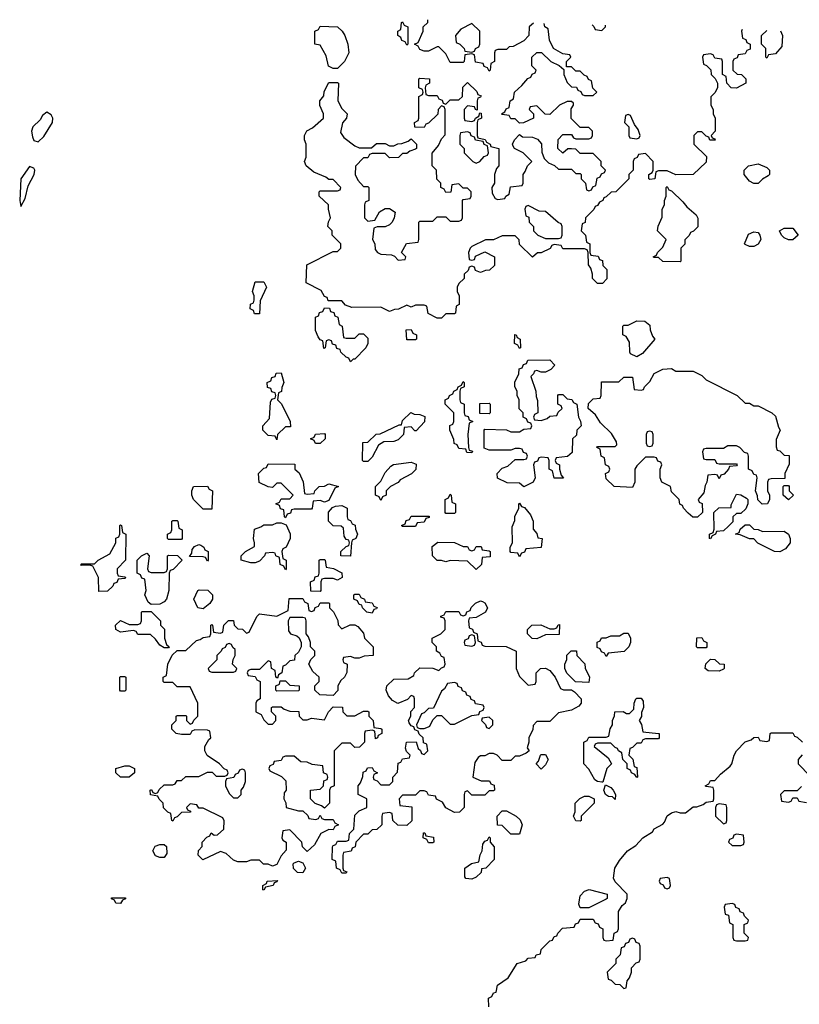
# Model space of a CAD drawing. Header units: inches. Extents: x 2701323 to 2964515, y 494916 to 722124.
# Tile 397 of 656: x 2804484 to 2808080, y 713081 to 717624. Entities that reach past the tile are written whole.
import ezdxf

# ---------------------------------------------------------------- set-up
doc = ezdxf.new("R2010")
doc.units = ezdxf.units.IN
doc.header["$MEASUREMENT"] = 0
doc.layers.add('C8701', color=7, linetype='Continuous')

msp = doc.modelspace()

# ---------------------------------------------------------------- linework, layer by layer
at = {"layer": 'C8701', "color": 2, "elevation": 2}
for points in [[(2806854.4, 717608.2), (2806834, 717590), (2806832, 717550), (2806810, 717526), (2806759.6, 717500.4), (2806742, 717498), (2806730, 717486), (2806690, 717486), (2806678, 717482), (2806674, 717470), (2806674, 717430), (2806658, 717422), (2806654, 717390), (2806650, 717386), (2806642, 717402), (2806627.3, 717407.3), (2806622, 717422), (2806587.3, 717427.3), (2806582, 717462), (2806570, 717466), (2806538, 717462), (2806534, 717430), (2806530, 717426), (2806470, 717426), (2806450, 717466), (2806418, 717498), (2806410, 717498), (2806370, 717478), (2806350, 717478), (2806330, 717486), (2806322, 717502), (2806306, 717510), (2806322, 717518), (2806346, 717570), (2806346, 717590), (2806366, 717610), (2806366, 717623.6)], [(2807816.6, 717577.9), (2807814, 717570), (2807818, 717538), (2807832.7, 717532.7), (2807838, 717518), (2807854, 717510), (2807852.7, 717487.3), (2807838, 717482), (2807830, 717466), (2807798, 717462), (2807792.7, 717447.3), (2807778, 717442), (2807774, 717430), (2807774, 717390), (2807792.7, 717372.7), (2807814, 717370), (2807834, 717350), (2807834, 717330), (2807790, 717308), (2807766, 717310), (2807746, 717330), (2807742, 717362), (2807726, 717370), (2807726, 717430), (2807722, 717442), (2807690, 717446), (2807682, 717462), (2807670, 717466), (2807638, 717462), (2807634, 717450), (2807638, 717418), (2807652.7, 717412.7), (2807672.7, 717392.7), (2807674, 717370), (2807692.7, 717352.7), (2807702, 717330), (2807702, 717310), (2807690, 717286), (2807672.7, 717267.3), (2807672, 717250), (2807672, 717230), (2807682, 717210), (2807682, 717190), (2807691.3, 717170), (2807691.3, 717108.7), (2807674, 717090), (2807678, 717078), (2807690, 717074), (2807692, 717068), (2807667.3, 717067.3), (2807662, 717082), (2807650, 717086), (2807630, 717106), (2807610, 717106), (2807594, 717090), (2807594, 717050), (2807652.7, 716992.7), (2807650, 716966), (2807591.1, 716908.9), (2807510, 716908), (2807470, 716926), (2807430, 716926), (2807418, 716922), (2807414, 716890), (2807390, 716886), (2807386, 716890), (2807386, 716910), (2807402, 716918), (2807406, 716930), (2807406, 716970), (2807370, 717006), (2807338, 717002), (2807332.7, 716987.3), (2807318, 716982), (2807314, 716970), (2807314, 716930), (2807294, 716910), (2807294, 716890), (2807234, 716830), (2807212.7, 716827.3), (2807190, 716806), (2807178, 716802), (2807174, 716790), (2807158, 716782), (2807150, 716766), (2807138, 716762), (2807132.7, 716747.3), (2807094, 716710), (2807092.7, 716687.3), (2807078, 716682), (2807074, 716650), (2807094, 716630), (2807098, 716598), (2807114, 716590), (2807114, 716550), (2807118, 716538), (2807152.7, 716532.7), (2807158, 716518), (2807172.7, 716512.7), (2807174, 716490), (2807191.6, 716471.6), (2807191.6, 716428.4), (2807172.7, 716407.3), (2807150, 716406), (2807126, 716430), (2807126, 716450), (2807118, 716478), (2807107.3, 716492.7), (2807106, 716550), (2807102, 716562), (2807090, 716566), (2806990, 716566), (2806982, 716582), (2806950, 716586), (2806938, 716582), (2806931.6, 716568.4), (2806890, 716548), (2806872.7, 716547.3), (2806850, 716528), (2806790, 716586), (2806787.3, 716607.3), (2806770, 716626), (2806710, 716626), (2806670, 716608), (2806632.7, 716607.3), (2806570, 716578), (2806562, 716570), (2806554, 716550), (2806558, 716518), (2806570, 716514), (2806582, 716518), (2806587.3, 716532.7), (2806630, 716552), (2806674, 716530), (2806674, 716490), (2806651.3, 716468.7), (2806632.7, 716467.3), (2806610, 716458), (2806587.3, 716467.3), (2806582, 716482), (2806570, 716486), (2806558, 716482), (2806552.7, 716467.3), (2806534, 716450), (2806534, 716430), (2806510, 716406), (2806502, 716390), (2806502, 716370), (2806512, 716350), (2806512, 716310), (2806498, 716302), (2806494, 716270), (2806490, 716266), (2806450, 716266), (2806430, 716246), (2806410, 716246), (2806368.9, 716268.9), (2806362, 716302), (2806350, 716306), (2806310, 716306), (2806290, 716298), (2806270, 716306), (2806231.6, 716288.4), (2806212.7, 716287.3), (2806190, 716278), (2806150, 716298), (2806016.4, 716296.4), (2805987.3, 716307.3), (2805970, 716326), (2805907.3, 716327.3), (2805902, 716342), (2805890, 716346), (2805874.6, 716374.6), (2805806, 716410), (2805808, 716492), (2805930, 716554), (2805950, 716554), (2805966, 716570), (2805966, 716590), (2805926, 716630), (2805926, 716650), (2805906, 716670), (2805908.4, 716691.6), (2805918, 716710), (2805908, 716750), (2805908, 716770), (2805866, 716810), (2805866, 716830), (2805870, 716834), (2805950, 716834), (2805962, 716838), (2805966, 716850), (2805930, 716886), (2805910, 716886), (2805896.4, 716896.4), (2805840.4, 716920.4), (2805806, 716950), (2805798, 716970), (2805806, 716990), (2805806, 717050), (2805798, 717070), (2805798, 717090), (2805808.9, 717111.1), (2805834.6, 717125.4), (2805886, 717170), (2805886, 717190), (2805868.4, 717228.4), (2805868, 717250), (2805887.3, 717272.7), (2805888.4, 717291.6), (2805910, 717334), (2805950, 717334), (2805954, 717330), (2805952, 717250), (2805970, 717214), (2805994, 717190), (2805991.3, 717168.7), (2805972.7, 717147.3), (2805963.6, 717103.6), (2805979.6, 717079.6), (2806030, 717042), (2806050, 717032), (2806107.3, 717032.7), (2806130, 717052), (2806170, 717052), (2806190, 717042), (2806210, 717042), (2806228.4, 717051.6), (2806247.3, 717052.7), (2806276.4, 717063.6), (2806290, 717074), (2806314, 717050), (2806314, 717030), (2806310, 717026), (2806283.6, 717016.4), (2806270, 717006), (2806250, 717006), (2806231.6, 716988.4), (2806190, 716986), (2806170, 717006), (2806110, 717006), (2806098, 717002), (2806090, 716986), (2806070, 716986), (2806032.7, 716947.3), (2806032, 716910), (2806043.6, 716883.6), (2806070, 716854), (2806090, 716854), (2806094, 716850), (2806094, 716790), (2806078, 716782), (2806074, 716770), (2806074, 716710), (2806090, 716694), (2806122, 716698), (2806143.1, 716736.9), (2806170, 716752), (2806190, 716752), (2806216, 716736), (2806212, 716710), (2806202, 716690), (2806190, 716678), (2806170, 716668), (2806132.7, 716667.3), (2806118, 716662), (2806112, 716610), (2806122, 716590), (2806123.6, 716563.6), (2806134, 716550), (2806150, 716542), (2806199.6, 716539.6), (2806212.7, 716532.7), (2806230, 716514), (2806262, 716518), (2806266, 716530), (2806246, 716550), (2806268.9, 716591.1), (2806322, 716598), (2806326, 716610), (2806326, 716690), (2806330, 716694), (2806390, 716694), (2806410, 716714), (2806450, 716714), (2806470, 716694), (2806510, 716694), (2806522, 716698), (2806526, 716710), (2806526, 716790), (2806530, 716794), (2806562, 716798), (2806566, 716810), (2806566, 716830), (2806550, 716846), (2806530, 716846), (2806510, 716866), (2806478, 716862), (2806472.7, 716827.3), (2806450, 716826), (2806442, 716842), (2806426, 716850), (2806426, 716870), (2806408.4, 716888.4), (2806406, 716930), (2806386, 716950), (2806387.3, 717007.3), (2806416.4, 717043.6), (2806430, 717074), (2806447.3, 717092.7), (2806446, 717210), (2806442, 717222), (2806430, 717226), (2806414, 717210), (2806412.7, 717187.3), (2806370, 717146), (2806358, 717142), (2806350, 717126), (2806307.3, 717127.3), (2806306, 717150), (2806322, 717158), (2806326, 717170), (2806326, 717270), (2806342, 717278), (2806346, 717290), (2806342, 717302), (2806326, 717310), (2806326, 717350), (2806330, 717354), (2806374, 717350), (2806374, 717330), (2806358, 717322), (2806354, 717310), (2806358, 717278), (2806370, 717274), (2806410, 717274), (2806418, 717258), (2806432.7, 717252.7), (2806438, 717238), (2806450, 717234), (2806470, 717254), (2806510, 717254), (2806526, 717270), (2806528.4, 717311.6), (2806550, 717334), (2806592.7, 717292.7), (2806598, 717278), (2806612.7, 717272.7), (2806610, 717266), (2806598, 717262), (2806594, 717250), (2806594, 717206), (2806586, 717210), (2806582, 717222), (2806550, 717226), (2806534, 717210), (2806534, 717170), (2806538, 717158), (2806570, 717154), (2806582, 717158), (2806586, 717170), (2806602, 717178), (2806606, 717194), (2806612.7, 717192.7), (2806614, 717170), (2806598, 717162), (2806594, 717150), (2806594, 717090), (2806598, 717078), (2806631.3, 717071.3), (2806638, 717058), (2806654, 717050), (2806658, 717038), (2806694, 717030), (2806694, 716950), (2806683.6, 716936.4), (2806674, 716910), (2806674, 716870), (2806662, 716850), (2806663.6, 716823.6), (2806678, 716798), (2806690, 716794), (2806722, 716798), (2806726, 716810), (2806742, 716818), (2806747.3, 716852.7), (2806802, 716858), (2806806, 716870), (2806806, 716910), (2806816.4, 716923.6), (2806826, 716950), (2806846, 716970), (2806806, 717010), (2806766, 717030), (2806760.4, 717040.4), (2806758, 717050), (2806766, 717070), (2806790, 717094), (2806803.6, 717083.6), (2806850, 717082), (2806872.7, 717072.7), (2806891.6, 717051.6), (2806892.7, 717012.7), (2806903.6, 716983.6), (2806923.6, 716963.6), (2806951.6, 716951.6), (2806970, 716934), (2807030, 716934), (2807050, 716914), (2807070, 716914), (2807074, 716910), (2807074, 716890), (2807094, 716870), (2807098, 716838), (2807110, 716834), (2807122, 716838), (2807127.3, 716852.7), (2807142, 716858), (2807147.3, 716892.7), (2807162, 716898), (2807167.3, 716912.7), (2807182, 716918), (2807186, 716930), (2807166, 716950), (2807166, 716970), (2807130, 717006), (2807070, 717006), (2807050, 717026), (2807030, 717028), (2807012.7, 717027.3), (2806990, 717008), (2806966, 717030), (2806968.4, 717071.6), (2806990, 717094), (2807030, 717094), (2807038, 717078), (2807050, 717074), (2807110, 717074), (2807122, 717078), (2807126, 717090), (2807126, 717110), (2807110, 717126), (2807070, 717126), (2807027.3, 717167.3), (2807028, 717212), (2807038, 717230), (2807038, 717238), (2807030, 717246), (2807010, 717246), (2806974, 717230), (2806930, 717186), (2806907.3, 717187.3), (2806870, 717226), (2806838, 717222), (2806834, 717210), (2806854, 717190), (2806854, 717170), (2806807.3, 717147.3), (2806790, 717146), (2806770, 717166), (2806750, 717166), (2806742, 717182), (2806710, 717186), (2806706, 717190), (2806722, 717198), (2806727.3, 717212.7), (2806742, 717218), (2806746, 717250), (2806762, 717258), (2806766, 717290), (2806800.4, 717319.6), (2806827.3, 717352.7), (2806842, 717358), (2806847.3, 717372.7), (2806862, 717378), (2806866, 717390), (2806846, 717410), (2806846, 717450), (2806870, 717472), (2806891.6, 717471.6), (2806934, 717430), (2806972.7, 717412.7), (2806994, 717394), (2806994, 717370), (2807010, 717334), (2807030, 717314), (2807052.7, 717312.7), (2807058, 717298), (2807072.7, 717292.7), (2807078, 717278), (2807090, 717274), (2807130, 717274), (2807146, 717290), (2807127.3, 717307.3), (2807122, 717342), (2807107.3, 717347.3), (2807102, 717362), (2807087.3, 717367.3), (2807070, 717386), (2807050, 717386), (2807030, 717406), (2807006, 717406), (2807006, 717430), (2807026, 717450), (2807022, 717462), (2806990, 717466), (2806946, 717490), (2806928.4, 717528.4), (2806922, 717582), (2806906, 717590), (2806903.9, 717606.6)], [(2807125.1, 717599.7), (2807132.7, 717592.7), (2807138, 717578), (2807170, 717574), (2807186, 717590), (2807186, 717597.8)], [(2807930, 717446), (2807926, 717450), (2807926, 717490), (2807906, 717510), (2807906, 717550), (2807930.3, 717574.3)], [(2807992.8, 717572.4), (2808002, 717550), (2807999.6, 717500.4), (2807970, 717466), (2807938, 717462), (2807930, 717446)], [(2806648.7, 713070), (2806646, 713110), (2806662, 713118), (2806670, 713134), (2806682, 713138), (2806688, 713170), (2806737.2, 713202.8), (2806778, 713270), (2806818, 713282), (2806830, 713294), (2806862, 713298), (2806866, 713310), (2806886, 713314), (2806890, 713334), (2806930, 713374), (2806942, 713378), (2806950, 713394), (2806962, 713398), (2806966, 713410), (2806987.3, 713432.7), (2807042, 713438), (2807047.3, 713452.7), (2807062, 713458), (2807070, 713474), (2807130, 713474), (2807138, 713458), (2807152.7, 713452.7), (2807158, 713438), (2807174, 713430), (2807174, 713390), (2807178, 713378), (2807190, 713374), (2807222, 713378), (2807226, 713410), (2807242, 713418), (2807246, 713430), (2807246, 713510), (2807263.1, 713536.9), (2807278, 713550), (2807286, 713570), (2807286, 713590), (2807230, 713646), (2807223.1, 713663.1), (2807229, 713709), (2807250, 713744.7), (2807288, 713790), (2807326, 713814), (2807358, 713850), (2807403.1, 713876.9), (2807410, 713891.3), (2807450, 713912), (2807459, 713921), (2807470, 713951.3), (2807490, 713964.7), (2807510, 713971), (2807530, 713964.7), (2807555.3, 713964.7), (2807590, 713992), (2807607.3, 713992.7), (2807636.4, 714003.6), (2807650, 714014), (2807682, 714018), (2807686, 714030), (2807686, 714070), (2807682, 714082), (2807650, 714086), (2807646, 714090), (2807662, 714098), (2807670, 714114), (2807690, 714114), (2807716.4, 714143.6), (2807760.4, 714179.6), (2807768.9, 714191.1), (2807779, 714230), (2807790, 714251.3), (2807830, 714292), (2807858, 714302), (2807870, 714312), (2807890, 714314), (2807898, 714298), (2807930, 714294), (2807942, 714298), (2807946, 714330), (2807950, 714334), (2808050, 714334), (2808058, 714318), (2808070, 714314), (2808094, 714290)], [(2808092.7, 714232.7), (2808074, 714210), (2808074, 714190), (2808130, 714134)], [(2808090, 714086), (2808070, 714066), (2808010, 714066), (2807994, 714050), (2807998, 714018), (2808030, 714014), (2808042, 714018), (2808050, 714034), (2808070, 714034), (2808078, 714018), (2808112.7, 714012.7)]]:
    msp.add_lwpolyline(points, dxfattribs=at)
at = {"layer": 'C8701', "color": 2}
for points, elevation in [([(2805930, 717398), (2805909, 717409), (2805897.2, 717457.2), (2805870, 717506), (2805846, 717510), (2805846, 717570), (2805862, 717578), (2805870, 717594), (2805950, 717591.3), (2805972, 717570), (2805984.7, 717550), (2805998, 717510), (2806002, 717470), (2805982, 717430), (2805950, 717398)], 2), ([(2806270, 717506), (2806262, 717522), (2806247.3, 717527.3), (2806242, 717542), (2806228, 717550), (2806228, 717570), (2806242, 717578), (2806246, 717610), (2806250, 717614), (2806258, 717598), (2806274, 717590), (2806274, 717510)], 2), ([(2806570, 717606), (2806519.6, 717580.4), (2806494, 717550), (2806498, 717518), (2806514, 717510), (2806534, 717490), (2806538, 717478), (2806570, 717474), (2806582, 717478), (2806586, 717490), (2806602, 717498), (2806606, 717510), (2806606, 717570)], 2), ([(2804610, 717197.2), (2804590, 717181.2), (2804578.2, 717161.8), (2804544.7, 717130), (2804539.2, 717110), (2804542.7, 717082.7), (2804550, 717066), (2804570, 717060.5), (2804595.8, 717084.2), (2804636.3, 717150), (2804637.6, 717170), (2804630, 717185.2)], 6), ([(2807290, 717186), (2807278, 717182), (2807274, 717150), (2807294, 717130), (2807294, 717090), (2807298, 717078), (2807330, 717074), (2807342, 717078), (2807346, 717090), (2807336.4, 717116.4), (2807320.4, 717140.4), (2807302, 717182)], 2), ([(2806550, 717106), (2806518, 717102), (2806514, 717090), (2806514, 717050), (2806534, 717030), (2806534, 717010), (2806574, 716970), (2806590, 716962), (2806606, 716970), (2806627.3, 716992.7), (2806642, 716998), (2806646, 717010), (2806642, 717042), (2806627.3, 717047.3), (2806622, 717062), (2806587.3, 717067.3), (2806582, 717082), (2806567.3, 717087.3), (2806562, 717102)], 2), ([(2804530, 716946), (2804488.9, 716890), (2804484.4, 716790), (2804490, 716762), (2804510, 716798), (2804523.5, 716856.5), (2804551.3, 716910), (2804554, 716930), (2804550, 716939)], 6), ([(2807870, 716868), (2807850, 716878), (2807826, 716910), (2807826, 716930), (2807846, 716950), (2807890, 716958), (2807930, 716942), (2807942, 716930), (2807942, 716910), (2807936.9, 716903.1), (2807910, 716888), (2807890, 716868)], 2), ([(2807530, 716506), (2807450, 716508), (2807430, 716526), (2807410, 716526), (2807406, 716530), (2807422, 716538), (2807426, 716550), (2807450, 716574), (2807466, 716610), (2807426, 716650), (2807428.4, 716671.6), (2807447.3, 716712.7), (2807448, 716750), (2807458, 716770), (2807458, 716790), (2807466, 716810), (2807466, 716850), (2807470, 716854), (2807478, 716838), (2807490, 716834), (2807543.6, 716783.6), (2807561, 716761), (2807603.6, 716723.6), (2807612.7, 716707.3), (2807612.7, 716667.3), (2807592.7, 716647.3), (2807578, 716642), (2807572.7, 716627.3), (2807552.7, 716607.3), (2807551.6, 716588.4), (2807534, 716570), (2807534, 716510)], 2), ([(2806830, 716766), (2806818, 716762), (2806814, 716750), (2806818, 716718), (2806832.7, 716712.7), (2806834, 716690), (2806854, 716670), (2806854, 716650), (2806874, 716630), (2806910, 716614), (2806970, 716614), (2806982, 716618), (2806986, 716630), (2806986, 716670), (2806982, 716682), (2806967.3, 716687.3), (2806910, 716738), (2806880.4, 716740.4)], 2), ([(2808030, 716608), (2808010, 716618), (2807998, 716630), (2807988, 716650), (2808010, 716662), (2808050, 716662), (2808074, 716630), (2808050, 716608)], 2), ([(2807850, 716578), (2807830, 716586), (2807828, 716590), (2807845.6, 716634.4), (2807870, 716644.7), (2807890, 716642), (2807898, 716630), (2807902, 716610), (2807890, 716588), (2807870, 716578)], 2), ([(2805590, 716266), (2805567.3, 716267.3), (2805562, 716282), (2805548, 716290), (2805548.4, 716311.6), (2805562, 716318), (2805566, 716330), (2805566, 716350), (2805558, 716370), (2805570, 716414), (2805610, 716414), (2805622, 716390), (2805592.7, 716327.3)], 2), ([(2805990, 716154), (2806030, 716154), (2806050, 716174), (2806070, 716174), (2806090, 716154), (2806090.7, 716130), (2806081, 716110), (2806030, 716058), (2806022, 716058), (2806010, 716046), (2806002, 716062), (2805990, 716066), (2805966, 716090), (2805962, 716102), (2805947.3, 716107.3), (2805942, 716122), (2805927.3, 716127.3), (2805922, 716142), (2805910, 716146), (2805898, 716142), (2805894, 716110), (2805887.3, 716107.3), (2805882, 716142), (2805870, 716146), (2805860.4, 716160.4), (2805848, 716190), (2805848, 716252), (2805862, 716258), (2805867.3, 716272.7), (2805882, 716278), (2805890, 716294), (2805912.7, 716292.7), (2805918, 716278), (2805932.7, 716272.7), (2805938, 716258), (2805951.6, 716251.6), (2805958, 716218), (2805972, 716210), (2805978, 716158)], 2), ([(2807330, 716068), (2807302, 716082), (2807298, 716090), (2807296.4, 716136.4), (2807282, 716162), (2807266, 716170), (2807266, 716210), (2807270, 716214), (2807290, 716214), (2807330, 716234), (2807367.3, 716232.7), (2807390, 716214), (2807392.7, 716192.7), (2807403.6, 716163.6), (2807414, 716150), (2807356.9, 716083.1)], 2), ([(2806270, 716146), (2806267.3, 716192.7), (2806290, 716194), (2806298, 716178), (2806314, 716170), (2806314, 716150), (2806310, 716146)], 2), ([(2806790, 716106), (2806782, 716122), (2806766, 716130), (2806768.4, 716171.6), (2806774, 716170), (2806778, 716158), (2806792, 716150), (2806794, 716110)], 2), ([(2806890, 715998), (2806870, 716006), (2806858, 716002), (2806854, 715990), (2806842, 715978), (2806864.7, 715910), (2806866, 715886), (2806872.7, 715867.3), (2806874, 715810), (2806858, 715802), (2806854, 715790), (2806858, 715778), (2806890, 715774), (2806916.4, 715783.6), (2806930, 715794), (2806962, 715798), (2806967.3, 715812.7), (2806986, 715830), (2806982, 715842), (2806966, 715850), (2806966, 715890), (2806970, 715894), (2806990, 715894), (2807010, 715874), (2807031.6, 715871.6), (2807038, 715858), (2807054, 715850), (2807062, 715790), (2807071.6, 715771.6), (2807074, 715750), (2807054, 715730), (2807052.7, 715707.3), (2807034, 715690), (2807032.7, 715627.3), (2807011.6, 715608.4), (2806958, 715602), (2806954, 715590), (2806958, 715578), (2806974, 715570), (2806974, 715550), (2806982, 715522), (2806992, 715508), (2806948.9, 715508.9), (2806942, 715542), (2806926, 715550), (2806926, 715590), (2806922, 715602), (2806890, 715606), (2806878, 715602), (2806872.7, 715587.3), (2806858, 715582), (2806854, 715570), (2806862, 715510), (2806852, 715490), (2806810, 715468), (2806790, 715486), (2806732.7, 715487.3), (2806688.4, 715508.4), (2806686, 715530), (2806710, 715554), (2806736.4, 715563.6), (2806770, 715594), (2806810, 715594), (2806822, 715598), (2806826, 715610), (2806822, 715622), (2806807.3, 715627.3), (2806802, 715642), (2806790, 715646), (2806770, 715646), (2806750, 715638), (2806650, 715638), (2806627.3, 715647.3), (2806626, 715730), (2806630, 715734), (2806730, 715732), (2806750, 715722), (2806790, 715722), (2806810, 715734), (2806842, 715738), (2806846, 715750), (2806842, 715762), (2806827.3, 715767.3), (2806822, 715782), (2806806, 715790), (2806806, 715810), (2806788.4, 715828.4), (2806788, 715870), (2806778, 715890), (2806778, 715910), (2806768, 715930), (2806768.4, 715951.6), (2806786, 715990), (2806787.3, 716012.7), (2806802, 716018), (2806807.3, 716032.7), (2806822, 716038), (2806827.3, 716052.7), (2806930, 716054), (2806952, 716030), (2806934, 716010), (2806910, 715998)], 2), ([(2805670, 715686), (2805662, 715702), (2805630, 715706), (2805626, 715710), (2805606, 715730), (2805606, 715750), (2805636.4, 715783.6), (2805640.4, 715859.6), (2805647.3, 715872.7), (2805662, 715878), (2805666, 715890), (2805662, 715902), (2805647.3, 715907.3), (2805642, 715922), (2805627.3, 715927.3), (2805626, 715950), (2805642, 715958), (2805647.3, 715972.7), (2805662, 715978), (2805667.3, 715992.7), (2805690, 715994), (2805702, 715950), (2805692.7, 715927.3), (2805691.6, 715908.4), (2805678, 715902), (2805674, 715870), (2805691.6, 715851.6), (2805732, 715770), (2805734, 715746), (2805710, 715746), (2805674, 715710)], 2), ([(2807510, 716002), (2807590, 716002), (2807630, 715982), (2807650, 715962), (2807794, 715890), (2807830, 715854), (2807850, 715854), (2807870, 715842), (2807890, 715842), (2807954, 715810), (2807970, 715794), (2807983.6, 715743.6), (2807991.3, 715730), (2807972.7, 715687.3), (2807972.7, 715652.7), (2807978, 715638), (2807990, 715634), (2808010, 715614), (2808032.7, 715612.7), (2808032.7, 715572.7), (2808014, 715530), (2808012.7, 715507.3), (2807950, 715506), (2807938, 715502), (2807934, 715490), (2807934, 715450), (2807942, 715430), (2807942, 715410), (2807934, 715390), (2807908.4, 715388.4), (2807888.4, 715408.4), (2807887.3, 715427.3), (2807878, 715450), (2807886, 715510), (2807882, 715522), (2807870, 715526), (2807862, 715542), (2807846, 715550), (2807846, 715610), (2807842, 715622), (2807827.3, 715627.3), (2807806, 715650), (2807790, 715658), (2807750, 715658), (2807730, 715646), (2807650, 715646), (2807638, 715642), (2807634, 715630), (2807638, 715598), (2807650, 715594), (2807690, 715594), (2807698, 715578), (2807710, 715574), (2807790, 715574), (2807794, 715570), (2807790, 715566), (2807758, 715562), (2807754, 715550), (2807732.7, 715527.3), (2807718, 715522), (2807710, 715506), (2807702, 715522), (2807690, 715526), (2807658, 715522), (2807654, 715490), (2807645.4, 715474.6), (2807639.6, 715440.4), (2807614, 715410), (2807618, 715398), (2807631.6, 715391.6), (2807634, 715350), (2807610, 715328.7), (2807588.4, 715328.4), (2807567.3, 715347.3), (2807546, 715370), (2807542, 715382), (2807528.4, 715388.4), (2807526, 715410), (2807490, 715446), (2807486, 715470), (2807446, 715490), (2807438, 715510), (2807438, 715550), (2807446, 715570), (2807442, 715582), (2807427.3, 715587.3), (2807422, 715602), (2807410, 715606), (2807370, 715606), (2807330, 715566), (2807322, 715550), (2807322, 715490), (2807310, 715466), (2807226, 715470), (2807190, 715506), (2807186, 715530), (2807202, 715538), (2807206, 715550), (2807202, 715562), (2807186, 715570), (2807182, 715602), (2807166, 715610), (2807162, 715642), (2807146, 715650), (2807150, 715654), (2807230, 715654), (2807238, 715662), (2807236.4, 715676.4), (2807214.6, 715714.6), (2807163.1, 715763.1), (2807140.4, 715800.4), (2807106, 715830), (2807107.3, 715852.7), (2807130, 715874), (2807162, 715878), (2807166, 715890), (2807167.3, 715952.7), (2807247.3, 715952.7), (2807270, 715974), (2807310, 715974), (2807318, 715918), (2807350, 715914), (2807362, 715918), (2807366, 715930), (2807390, 715954), (2807410, 715992), (2807450, 716012), (2807490, 716014)], 2), ([(2806570, 715626), (2806547.3, 715627.3), (2806542, 715642), (2806510, 715646), (2806502, 715662), (2806488.4, 715668.4), (2806487.3, 715687.3), (2806468, 715730), (2806468.4, 715751.6), (2806482, 715758), (2806486, 715770), (2806486, 715810), (2806446, 715850), (2806446, 715870), (2806462, 715878), (2806466, 715890), (2806482, 715898), (2806486, 715910), (2806502, 715918), (2806506, 715930), (2806522, 715938), (2806530, 715954), (2806534, 715950), (2806534, 715930), (2806518, 715922), (2806514, 715910), (2806514, 715870), (2806518, 715858), (2806534, 715850), (2806534, 715810), (2806538, 715798), (2806552.7, 715792.7), (2806558, 715778), (2806574, 715770), (2806558, 715762), (2806552, 715710), (2806554, 715650), (2806558, 715638), (2806572.7, 715632.7)], 2), ([(2806650, 715806), (2806607.3, 715807.3), (2806607.3, 715852.7), (2806650, 715854), (2806654, 715850), (2806654, 715810)], 2), ([(2806307.3, 715727.3), (2806290, 715746), (2806258, 715742), (2806254, 715710), (2806230, 715686), (2806210, 715678), (2806163.6, 715676.4), (2806139.6, 715660.4), (2806110, 715606), (2806090, 715586), (2806070, 715586), (2806066, 715590), (2806067.3, 715672.7), (2806090, 715674), (2806128.4, 715711.6), (2806147.3, 715712.7), (2806234, 715754), (2806246, 715754), (2806250, 715774), (2806288.4, 715811.6), (2806303.6, 715803.6), (2806330, 715802), (2806352.7, 715792.7), (2806351.6, 715768.4), (2806312.7, 715727.3)], 2), ([(2805870, 715668), (2805848.4, 715668.4), (2805842, 715682), (2805826, 715690), (2805842, 715698), (2805848.4, 715711.6), (2805890, 715714), (2805894, 715710), (2805894, 715690)], 2), ([(2807390, 715726), (2807378, 715722), (2807374, 715710), (2807374, 715670), (2807378, 715658), (2807390, 715654), (2807402, 715658), (2807406, 715670), (2807406, 715710), (2807402, 715722)], 2), ([(2805810, 715434), (2805842, 715438), (2805846, 715450), (2805866, 715470), (2805890, 715472), (2805910, 715482), (2805954, 715470), (2805938, 715462), (2805910, 715406), (2805890, 715398), (2805870, 715406), (2805838, 715402), (2805834, 715370), (2805830, 715366), (2805750, 715366), (2805738, 715362), (2805732.7, 715347.3), (2805718, 715342), (2805710, 715326), (2805706, 715330), (2805702, 715362), (2805687.3, 715367.3), (2805682, 715382), (2805666, 715390), (2805682, 715398), (2805690, 715414), (2805730, 715414), (2805746, 715430), (2805690, 715486), (2805670, 715486), (2805650, 715466), (2805630, 715468), (2805588.9, 715488.9), (2805586, 715530), (2805610, 715554), (2805622, 715558), (2805630, 715574), (2805752.7, 715572.7), (2805754, 715550), (2805772.7, 715532.7), (2805791.6, 715491.6), (2805798, 715438)], 2), ([(2806150, 715406), (2806142, 715422), (2806126, 715430), (2806126, 715470), (2806150, 715494), (2806170, 715534), (2806196.4, 715563.6), (2806209.1, 715570.9), (2806290, 715582), (2806312.7, 715572.7), (2806311.1, 715548.9), (2806290.9, 715529.1), (2806239.6, 715500.4), (2806230, 715488), (2806194, 715470), (2806174, 715450), (2806174, 715430), (2806158, 715422)], 2), ([(2805330, 715366), (2805286, 715410), (2805278, 715430), (2805278, 715450), (2805286, 715470), (2805350, 715472), (2805358, 715458), (2805374, 715450), (2805370, 715366)], 2), ([(2808030, 715408), (2808006, 715430), (2808006, 715470), (2808010, 715474), (2808030, 715474), (2808034, 715470), (2808034, 715450), (2808054, 715430)], 2), ([(2806450, 715346), (2806446, 715350), (2806446, 715410), (2806462, 715418), (2806470, 715434), (2806474, 715430), (2806478, 715398), (2806494, 715390), (2806494, 715350), (2806490, 715346)], 2), ([(2806790, 715146), (2806782, 715162), (2806750, 715166), (2806746, 715170), (2806746, 715190), (2806758, 715210), (2806756.4, 715283.6), (2806767.3, 715312.7), (2806768.4, 715331.6), (2806786, 715370), (2806786, 715390), (2806790, 715394), (2806798, 715378), (2806812.7, 715372.7), (2806839.6, 715339.6), (2806852, 715310), (2806852.7, 715272.7), (2806870, 715254), (2806874, 715234), (2806894, 715230), (2806890, 715188), (2806818, 715182), (2806812.7, 715167.3), (2806798, 715162)], 2), ([(2807670, 715228), (2807666, 715230), (2807666, 715250), (2807682, 715258), (2807687.3, 715272.7), (2807686, 715350), (2807708.4, 715371.6), (2807766, 715374), (2807766, 715386), (2807790, 715434), (2807810, 715432), (2807836.9, 715416.9), (2807842, 715410), (2807842, 715390), (2807832.7, 715367.3), (2807810, 715346), (2807790, 715346), (2807774, 715330), (2807772.7, 715307.3), (2807752.7, 715287.3), (2807730, 715266), (2807698, 715262), (2807694, 715250), (2807678, 715242)], 2), ([(2806010, 715148), (2805966, 715150), (2805966, 715170), (2805990, 715194), (2806002, 715198), (2806006, 715210), (2806002, 715222), (2805990, 715226), (2805980.4, 715240.4), (2805978, 715278), (2805967.3, 715287.3), (2805930, 715288), (2805908, 715310), (2805908.4, 715351.6), (2805927.3, 715372.7), (2805940.4, 715379.6), (2805970, 715382), (2805994, 715370), (2805994, 715330), (2805998, 715318), (2806010, 715314), (2806018, 715298), (2806031.6, 715291.6), (2806032.7, 715272.7), (2806042, 715250), (2806034, 715230), (2806018, 715222), (2806014, 715210)], 2), ([(2805170, 715226), (2805166, 715230), (2805166, 715250), (2805182, 715258), (2805186, 715270), (2805186, 715310), (2805190, 715314), (2805210, 715314), (2805214, 715310), (2805218, 715278), (2805234, 715270), (2805234, 715230), (2805230, 715226)], 2), ([(2805710, 715086), (2805702, 715102), (2805686, 715110), (2805682, 715142), (2805666, 715150), (2805662, 715162), (2805650, 715166), (2805618, 715162), (2805614, 715150), (2805590, 715126), (2805570, 715118), (2805550, 715118), (2805506, 715130), (2805506, 715150), (2805526, 715170), (2805567.3, 715192.7), (2805568, 715210), (2805562, 715230), (2805567.3, 715272.7), (2805596.4, 715283.6), (2805610, 715294), (2805650, 715294), (2805670, 715302), (2805690, 715302), (2805712.7, 715292.7), (2805731.1, 715251.1), (2805732, 715230), (2805714, 715190), (2805698, 715182), (2805694, 715170), (2805698, 715138), (2805714, 715130), (2805714, 715090)], 2), ([(2806250, 715286), (2806246, 715290), (2806262, 715298), (2806267.3, 715312.7), (2806282, 715318), (2806290, 715334), (2806372.7, 715332.7), (2806372.7, 715327.3), (2806358, 715322), (2806350, 715306), (2806318, 715302), (2806310, 715286)], 2), ([(2804850, 714986), (2804848, 715050), (2804822, 715102), (2804807.3, 715107.3), (2804770, 715106), (2804766, 715110), (2804770, 715114), (2804830, 715114), (2804846, 715130), (2804900.4, 715159.6), (2804928, 715210), (2804928.4, 715231.6), (2804942, 715238), (2804946, 715250), (2804946, 715290), (2804950, 715294), (2804954, 715290), (2804958, 715258), (2804974, 715250), (2804972, 715130), (2804934, 715090), (2804934, 715070), (2804938, 715058), (2804970, 715054), (2804974, 715050), (2804970, 715046), (2804938, 715042), (2804932.7, 715027.3), (2804918, 715022), (2804914, 715010), (2804890, 714988)], 2), ([(2807910, 715262), (2808010, 715264.7), (2808030.9, 715250.9), (2808038, 715230), (2808038, 715210), (2808016.9, 715183.1), (2807990, 715168.7), (2807966, 715170), (2807889.1, 715209.1), (2807870, 715228), (2807850, 715228), (2807807.3, 715247.3), (2807786, 715250), (2807802, 715258), (2807807.3, 715272.7), (2807830, 715294), (2807850, 715294), (2807870, 715274), (2807890, 715272)], 2), ([(2806530, 715194), (2806550, 715194), (2806558, 715178), (2806570, 715174), (2806582, 715178), (2806590, 715194), (2806612.7, 715192.7), (2806618, 715178), (2806650, 715174), (2806654, 715170), (2806654, 715146), (2806618, 715142), (2806614, 715110), (2806590, 715088), (2806550, 715126), (2806470, 715128), (2806450, 715122), (2806430, 715128.7), (2806409.1, 715129.1), (2806388, 715150), (2806387.3, 715192.7), (2806412.7, 715212.7), (2806490, 715212)], 2), ([(2805090, 715074), (2805150, 715074), (2805162, 715078), (2805166, 715090), (2805166, 715150), (2805170, 715154), (2805211.6, 715151.6), (2805234, 715130), (2805192.7, 715087.3), (2805178, 715082), (2805174, 715070), (2805172, 714990), (2805162, 714950), (2805150, 714938), (2805130, 714928), (2805090, 714926), (2805076.4, 714936.4), (2805062, 714970), (2805068, 714990), (2805062, 715042), (2805047.3, 715047.3), (2805042, 715062), (2805026, 715070), (2805026, 715130), (2805046, 715150), (2805070, 715162), (2805082, 715150), (2805074, 715090), (2805078, 715078)], 2), ([(2805350, 715126), (2805342, 715142), (2805330, 715146), (2805267.3, 715147.3), (2805278, 715162), (2805280.4, 715179.6), (2805290, 715194), (2805310, 715202), (2805319.6, 715199.6), (2805334, 715190), (2805338, 715178), (2805354, 715170), (2805354, 715130)], 2), ([(2805950, 715038), (2805930, 715046), (2805890, 715046), (2805878, 715042), (2805874, 715030), (2805874, 714990), (2805870, 714986), (2805827.3, 714987.3), (2805826, 715030), (2805842, 715038), (2805847.3, 715052.7), (2805862, 715058), (2805866, 715070), (2805866, 715130), (2805870, 715134), (2805890, 715134), (2805894, 715130), (2805898, 715098), (2805931.6, 715091.6), (2805970, 715072), (2805972, 715050)], 2), ([(2805330, 714906), (2805306, 714910), (2805288, 714950), (2805306, 714990), (2805312.7, 714992.7), (2805351.6, 714991.6), (2805374, 714970), (2805374, 714950), (2805362, 714930)], 2), ([(2805830, 714894), (2805842, 714898), (2805847.3, 714912.7), (2805862, 714918), (2805870, 714934), (2805910, 714934), (2805914, 714930), (2805914, 714910), (2805931.6, 714891.6), (2805951.6, 714851.6), (2805952.7, 714832.7), (2805970, 714814), (2806008.4, 714831.6), (2806030, 714832), (2806043.6, 714823.6), (2806070, 714794), (2806074, 714770), (2806114, 714730), (2806114, 714690), (2806072.7, 714687.3), (2806050, 714678), (2806030, 714678), (2806010, 714686), (2805978, 714682), (2805974, 714670), (2805978, 714658), (2805994, 714650), (2805992.7, 714612.7), (2805982, 714590), (2805965.4, 714574.6), (2805952, 714550), (2805951.6, 714528.4), (2805930, 714506), (2805868.4, 714508.4), (2805846, 714530), (2805846, 714550), (2805866, 714570), (2805866, 714590), (2805836.4, 714616.4), (2805818, 714650), (2805827.3, 714672.7), (2805846, 714690), (2805846, 714710), (2805826, 714730), (2805826, 714750), (2805816.4, 714776.4), (2805806, 714790), (2805806, 714850), (2805802, 714862), (2805790, 714866), (2805730, 714866), (2805722, 714850), (2805723.6, 714803.6), (2805734, 714790), (2805762, 714782), (2805772.7, 714772.7), (2805782, 714750), (2805782, 714730), (2805770, 714706), (2805754, 714690), (2805751.1, 714668.9), (2805730, 714666), (2805710, 714646), (2805698, 714642), (2805694, 714610), (2805678, 714602), (2805674, 714586), (2805666, 714590), (2805662, 714622), (2805646, 714630), (2805642, 714662), (2805630, 714666), (2805590, 714626), (2805550, 714626), (2805538, 714622), (2805534, 714610), (2805538, 714598), (2805570, 714594), (2805578, 714578), (2805594, 714570), (2805594, 714490), (2805578, 714482), (2805574, 714470), (2805574, 714430), (2805598, 714418), (2805610, 714394), (2805630, 714374), (2805650, 714374), (2805666, 714390), (2805666, 714410), (2805646, 714430), (2805646, 714450), (2805650, 714454), (2805690, 714454), (2805703.6, 714443.6), (2805730, 714434), (2805771.6, 714431.6), (2805774, 714410), (2805790, 714394), (2805810, 714394), (2805830, 714402), (2805890, 714394), (2805908, 714430), (2805930, 714454), (2805972.7, 714452.7), (2805974, 714430), (2805992.7, 714412.7), (2806030, 714412), (2806070, 714434), (2806090, 714434), (2806094, 714430), (2806094, 714410), (2806114, 714390), (2806118, 714358), (2806150, 714354), (2806154, 714350), (2806154, 714330), (2806138, 714322), (2806134, 714310), (2806126, 714306), (2806122, 714342), (2806110, 714346), (2806078, 714342), (2806074, 714330), (2806074, 714290), (2806051.6, 714268.4), (2806030, 714266), (2806010, 714286), (2805970, 714286), (2805934, 714250), (2805934, 714090), (2805918, 714082), (2805914, 714070), (2805914, 714010), (2805890, 713986), (2805876.4, 713996.4), (2805847.3, 714007.3), (2805826, 714030), (2805826, 714070), (2805870, 714074), (2805886, 714090), (2805887.3, 714112.7), (2805902, 714118), (2805906, 714130), (2805902, 714142), (2805886, 714150), (2805882, 714182), (2805832.7, 714187.3), (2805810, 714198), (2805780.4, 714200.4), (2805750, 714226), (2805710, 714226), (2805698, 714222), (2805690, 714206), (2805658, 714202), (2805652.7, 714187.3), (2805638, 714182), (2805634, 714170), (2805638, 714158), (2805691.6, 714131.6), (2805711.6, 714111.6), (2805714, 714070), (2805703.6, 714056.4), (2805702, 714030), (2805711.6, 714011.6), (2805714, 713990), (2805770, 713974), (2805790, 713974), (2805812.7, 713952.7), (2805818, 713938), (2805850, 713934), (2805862, 713938), (2805870, 713954), (2805878, 713938), (2805890, 713934), (2805930, 713934), (2805938, 713918), (2805954, 713910), (2805938, 713902), (2805930, 713886), (2805910, 713888), (2805874, 713870), (2805843.6, 713816.4), (2805810, 713786), (2805788.4, 713808.4), (2805786, 713830), (2805730, 713886), (2805698, 713882), (2805694, 713850), (2805698, 713838), (2805714, 713830), (2805712.7, 713792.7), (2805690, 713766), (2805670, 713726), (2805650, 713718), (2805630, 713728), (2805608.4, 713728.4), (2805590, 713746), (2805550, 713746), (2805530, 713738), (2805490, 713738), (2805470, 713746), (2805436.4, 713776.4), (2805410, 713786), (2805328.4, 713748.4), (2805308, 713770), (2805308.4, 713791.6), (2805326, 713810), (2805326, 713830), (2805347.3, 713852.7), (2805362, 713858), (2805367.3, 713872.7), (2805382, 713862), (2805396.4, 713863.6), (2805426, 713890), (2805427.3, 713927.3), (2805422, 713942), (2805330, 713986), (2805310, 713986), (2805302, 714002), (2805270, 714006), (2805254, 713990), (2805258, 713978), (2805272.7, 713972.7), (2805272.7, 713967.3), (2805230, 713966), (2805210, 713946), (2805198, 713942), (2805190, 713926), (2805186, 713930), (2805182, 713962), (2805167.3, 713967.3), (2805147.3, 713987.3), (2805146, 714010), (2805127.3, 714027.3), (2805122, 714042), (2805087.3, 714047.3), (2805086, 714070), (2805092.7, 714072.7), (2805098, 714058), (2805110, 714054), (2805122, 714058), (2805127.3, 714072.7), (2805150, 714094), (2805190, 714094), (2805202, 714098), (2805210, 714114), (2805230, 714114), (2805250, 714132), (2805310, 714132), (2805350, 714152), (2805371.6, 714151.6), (2805390, 714134), (2805430, 714134), (2805442, 714138), (2805446, 714150), (2805442, 714162), (2805427.3, 714167.3), (2805406, 714190), (2805348.9, 714228.9), (2805338, 714250), (2805338, 714270), (2805356.4, 714303.6), (2805366, 714310), (2805362, 714342), (2805350, 714346), (2805292.7, 714347.3), (2805278, 714342), (2805270, 714326), (2805230, 714326), (2805206, 714330), (2805186, 714350), (2805186, 714370), (2805206, 714390), (2805206, 714410), (2805210, 714414), (2805250, 714414), (2805254, 714410), (2805254, 714390), (2805270, 714374), (2805282, 714378), (2805287.3, 714392.7), (2805306, 714410), (2805306, 714470), (2805270, 714546), (2805210, 714546), (2805190, 714566), (2805150, 714566), (2805146, 714570), (2805146, 714590), (2805162, 714598), (2805168, 714650), (2805187.3, 714692.7), (2805210, 714714), (2805250, 714714), (2805300.4, 714759.6), (2805316.4, 714763.6), (2805330, 714774), (2805362, 714778), (2805366, 714790), (2805366, 714830), (2805370, 714834), (2805374, 714830), (2805378, 714798), (2805410, 714794), (2805422, 714798), (2805426, 714830), (2805447.3, 714852.7), (2805470, 714852), (2805474, 714830), (2805490, 714814), (2805511.6, 714811.6), (2805530, 714794), (2805542, 714798), (2805578, 714870), (2805590, 714882), (2805670, 714872), (2805722, 714898), (2805727.3, 714952.7), (2805790, 714954), (2805798, 714938), (2805814, 714930), (2805818, 714898)], 2), ([(2806830, 714554), (2806862, 714558), (2806866, 714570), (2806866, 714610), (2806886, 714630), (2806910, 714632), (2806930, 714622), (2806954, 714590), (2806978, 714538), (2806992.7, 714532.7), (2807030, 714532), (2807043.6, 714523.6), (2807074, 714490), (2807074, 714470), (2807063.6, 714456.4), (2807030, 714438), (2806970, 714426), (2806930, 714386), (2806870, 714386), (2806852.7, 714367.3), (2806851.6, 714348.4), (2806832, 714310), (2806832, 714290), (2806824.7, 714264.7), (2806834, 714250), (2806819.6, 714240.4), (2806790, 714226), (2806770, 714226), (2806750, 714206), (2806710, 714206), (2806686, 714230), (2806670, 714238), (2806650, 714238), (2806630, 714228), (2806610, 714228), (2806599.6, 714220.4), (2806583.6, 714196.4), (2806574, 714130), (2806612.7, 714112.7), (2806651.6, 714111.6), (2806658, 714098), (2806672.7, 714092.7), (2806674, 714070), (2806670, 714066), (2806650, 714066), (2806630, 714046), (2806570, 714046), (2806550, 714066), (2806538, 714062), (2806534, 714050), (2806534, 713990), (2806512.7, 713967.3), (2806490, 713966), (2806450, 713988), (2806434.6, 714014.6), (2806407.3, 714027.3), (2806402, 714042), (2806370, 714046), (2806362, 714062), (2806350, 714066), (2806330, 714066), (2806310, 714046), (2806250, 714046), (2806234, 714030), (2806238, 713998), (2806292.7, 713992.7), (2806292.7, 713927.3), (2806270, 713906), (2806228.4, 713908.4), (2806206, 713930), (2806202, 713962), (2806190, 713966), (2806158, 713962), (2806154, 713950), (2806154, 713910), (2806131.6, 713888.4), (2806110, 713886), (2806090, 713866), (2806070, 713866), (2806034, 713830), (2806031.6, 713808.4), (2806018, 713802), (2806012.7, 713787.3), (2805978, 713782), (2805974, 713770), (2805974, 713710), (2805978, 713698), (2805992.7, 713692.7), (2805990, 713686), (2805970, 713686), (2805962, 713702), (2805946, 713710), (2805942, 713742), (2805926, 713750), (2805927.3, 713807.3), (2805930, 713814), (2805942, 713818), (2805950, 713834), (2805990, 713834), (2806002, 713838), (2806006, 713870), (2806026, 713890), (2806030, 713954), (2806050, 713974), (2806086, 713990), (2806086, 714030), (2806046, 714050), (2806046, 714090), (2806056.4, 714103.6), (2806067.3, 714132.7), (2806068.4, 714151.6), (2806082, 714158), (2806088.4, 714171.6), (2806110, 714174), (2806118, 714158), (2806134, 714150), (2806118, 714142), (2806114, 714130), (2806118, 714118), (2806132.7, 714112.7), (2806150, 714094), (2806190, 714094), (2806206, 714110), (2806206, 714130), (2806227.3, 714152.7), (2806230, 714194), (2806242, 714198), (2806250, 714214), (2806282, 714218), (2806286, 714230), (2806268, 714248), (2806263.1, 714263.1), (2806268.9, 714291.1), (2806312.7, 714292.7), (2806322, 714262), (2806332.7, 714252.7), (2806338, 714238), (2806350, 714234), (2806366, 714250), (2806362, 714282), (2806347.3, 714287.3), (2806346, 714310), (2806327.3, 714327.3), (2806322, 714342), (2806307.3, 714347.3), (2806302, 714362), (2806290, 714366), (2806280.4, 714380.4), (2806278, 714390), (2806288, 714410), (2806288.4, 714431.6), (2806306, 714450), (2806306, 714490), (2806302, 714502), (2806290, 714506), (2806272.7, 714487.3), (2806228.9, 714468.9), (2806203.1, 714483.1), (2806184.7, 714504.7), (2806175.3, 714530), (2806178, 714550), (2806210, 714582), (2806276.4, 714583.6), (2806302, 714598), (2806306, 714610), (2806330, 714634), (2806390, 714632), (2806418, 714622), (2806430, 714634), (2806442, 714638), (2806446, 714650), (2806442, 714682), (2806430, 714686), (2806422, 714702), (2806406, 714710), (2806406, 714730), (2806386, 714750), (2806386, 714770), (2806426, 714790), (2806446, 714810), (2806446, 714850), (2806442, 714862), (2806427.3, 714867.3), (2806427.3, 714872.7), (2806442, 714878), (2806450, 714894), (2806510, 714894), (2806518, 714878), (2806530, 714874), (2806542, 714878), (2806547.3, 714892.7), (2806562, 714898), (2806567.3, 714912.7), (2806587.3, 714932.7), (2806610, 714942), (2806619.6, 714939.6), (2806630, 714934), (2806642, 714910), (2806632, 714890), (2806590, 714866), (2806558, 714862), (2806554, 714850), (2806558, 714818), (2806572.7, 714812.7), (2806578, 714798), (2806594, 714790), (2806598, 714758), (2806612.7, 714752.7), (2806618, 714738), (2806630, 714734), (2806727.3, 714732.7), (2806774, 714710), (2806774, 714630), (2806790, 714594)], 2), ([(2806110, 714886), (2806086, 714890), (2806066, 714910), (2806062, 714922), (2806050, 714926), (2806042, 714942), (2806026, 714950), (2806026, 714970), (2806030, 714974), (2806050, 714974), (2806058, 714958), (2806074, 714950), (2806078, 714938), (2806110, 714934), (2806118, 714918), (2806132.7, 714912.7), (2806130, 714906), (2806118, 714902)], 2), ([(2805150, 714726), (2805130, 714738), (2805110, 714766), (2805087.3, 714787.3), (2805030, 714788), (2805022, 714802), (2805010, 714806), (2804950, 714798), (2804928, 714810), (2804926, 714830), (2804950, 714851.3), (2804990, 714834), (2805030, 714834), (2805042, 714838), (2805046, 714850), (2805046, 714890), (2805050, 714894), (2805090, 714894), (2805134, 714850), (2805134, 714830), (2805152, 714812), (2805152, 714770), (2805162, 714742), (2805174, 714730), (2805170, 714726)], 2), ([(2806870, 714768), (2806848.4, 714768.4), (2806826, 714790), (2806826, 714810), (2806846, 714830), (2806887.3, 714832.7), (2806930, 714814), (2806950, 714814), (2806962, 714818), (2806967.3, 714832.7), (2806974, 714834), (2806972.7, 714787.3), (2806910, 714786)], 2), ([(2806570, 714786), (2806558, 714782), (2806552.7, 714767.3), (2806538, 714762), (2806534, 714750), (2806538, 714738), (2806570, 714734), (2806582, 714738), (2806586, 714750), (2806582, 714782)], 2), ([(2807190, 714686), (2807182, 714702), (2807167.3, 714707.3), (2807162, 714722), (2807147.3, 714727.3), (2807147.3, 714752.7), (2807162, 714758), (2807168.4, 714771.6), (2807190, 714772), (2807210, 714782), (2807250, 714782), (2807270, 714794), (2807290, 714794), (2807302, 714770), (2807302, 714750), (2807294, 714730), (2807271.6, 714708.4), (2807198, 714702)], 2), ([(2807610, 714726), (2807606, 714730), (2807607.3, 714772.7), (2807630, 714774), (2807638, 714758), (2807654, 714750), (2807654, 714730), (2807650, 714726)], 2), ([(2805450, 714746), (2805438, 714742), (2805432.7, 714727.3), (2805418, 714722), (2805414, 714710), (2805394, 714690), (2805394, 714670), (2805354, 714630), (2805358, 714618), (2805370, 714614), (2805470, 714614), (2805482, 714618), (2805486, 714630), (2805466, 714650), (2805468.4, 714671.6), (2805478, 714690), (2805478, 714718), (2805467.3, 714727.3), (2805462, 714742)], 2), ([(2807110, 714566), (2807048.4, 714568.4), (2807008.4, 714608.4), (2806998, 714630), (2806998, 714650), (2807007.3, 714672.7), (2807008.4, 714691.6), (2807027.3, 714712.7), (2807052.7, 714712.7), (2807054, 714690), (2807091.6, 714651.6), (2807092.7, 714632.7), (2807112, 714590)], 2), ([(2807710, 714618), (2807660.4, 714620.4), (2807646, 714630), (2807648.4, 714651.6), (2807670, 714674), (2807690, 714672), (2807712.7, 714652.7), (2807734, 714650), (2807734, 714630), (2807730, 714628)], 2), ([(2804950, 714526), (2804946, 714530), (2804946, 714590), (2804950, 714594), (2804970, 714594), (2804974, 714590), (2804974, 714530), (2804970, 714526)], 2), ([(2805670, 714526), (2805666, 714530), (2805666, 714550), (2805682, 714558), (2805686, 714574), (2805710, 714574), (2805730, 714554), (2805774, 714550), (2805774, 714530), (2805770, 714528)], 2), ([(2806490, 714566), (2806458, 714562), (2806443.6, 714536.4), (2806430, 714526), (2806392.7, 714447.3), (2806370, 714446), (2806350, 714426), (2806338, 714422), (2806314, 714370), (2806318, 714358), (2806330, 714354), (2806350, 714354), (2806370, 714362), (2806375.3, 714364.7), (2806390, 714394), (2806410, 714414), (2806430, 714414), (2806470, 714374), (2806490, 714374), (2806570, 714414), (2806602, 714418), (2806607.3, 714432.7), (2806622, 714438), (2806626, 714450), (2806622, 714462), (2806587.3, 714467.3), (2806582, 714482), (2806567.3, 714487.3), (2806562, 714502), (2806547.3, 714507.3), (2806542, 714522), (2806527.3, 714527.3), (2806522, 714542), (2806507.3, 714547.3), (2806502, 714562)], 2), ([(2807330, 714128), (2807322, 714142), (2807306, 714150), (2807302, 714162), (2807286, 714170), (2807286, 714190), (2807266, 714210), (2807262, 714242), (2807246, 714250), (2807242, 714262), (2807230, 714266), (2807210, 714286), (2807150, 714286), (2807138, 714282), (2807134, 714270), (2807198, 714218), (2807214, 714190), (2807192, 714170), (2807174, 714106), (2807170, 714106), (2807148.9, 714108.9), (2807136.4, 714116.4), (2807110, 714166), (2807086, 714190), (2807086, 714290), (2807102, 714298), (2807110, 714314), (2807190, 714314), (2807202, 714318), (2807208.4, 714351.6), (2807218, 714370), (2807218, 714390), (2807227.3, 714412.7), (2807228.9, 714431.1), (2807267.3, 714432.7), (2807283.6, 714423.6), (2807296.4, 714423.6), (2807316.4, 714443.6), (2807318, 714470), (2807326, 714490), (2807330, 714494), (2807350, 714494), (2807359.6, 714479.6), (2807362, 714450), (2807352.7, 714427.3), (2807351.6, 714408.4), (2807342, 714390), (2807351.6, 714371.6), (2807358, 714338), (2807431.1, 714331.1), (2807434, 714330), (2807434, 714310), (2807430, 714306), (2807370, 714306), (2807358, 714302), (2807350, 714286), (2807330, 714286), (2807310, 714266), (2807298, 714262), (2807294, 714230), (2807311.6, 714211.6), (2807318, 714178), (2807330, 714174), (2807334, 714130)], 2), ([(2806650, 714406), (2806618, 714402), (2806614, 714390), (2806632.7, 714372.7), (2806638, 714358), (2806650, 714354), (2806666, 714370), (2806666, 714390)], 2), ([(2806890, 714166), (2806866, 714190), (2806876.4, 714203.6), (2806886, 714230), (2806890, 714234), (2806910, 714234), (2806922, 714210), (2806910, 714186)], 2), ([(2804990, 714128.7), (2804949.1, 714129.1), (2804928, 714150), (2804928, 714170), (2804970, 714182), (2804990, 714182), (2805014, 714170), (2805014, 714150)], 2), ([(2805510, 714166), (2805498, 714162), (2805492.7, 714147.3), (2805478, 714142), (2805472.7, 714127.3), (2805438, 714122), (2805434, 714110), (2805434, 714090), (2805450, 714054), (2805470, 714034), (2805490, 714034), (2805506, 714050), (2805506, 714070), (2805516.4, 714083.6), (2805526, 714110), (2805526, 714150), (2805522, 714162)], 2), ([(2807230, 714026), (2807218, 714038), (2807200.4, 714040.4), (2807186, 714050), (2807178, 714070), (2807186, 714094), (2807210, 714082), (2807222, 714070), (2807232, 714050)], 2), ([(2807070, 713926), (2807050, 713928), (2807038, 713950), (2807046, 713970), (2807046, 714010), (2807068.4, 714031.6), (2807090, 714042), (2807110, 714042), (2807134, 714030), (2807134, 714010), (2807074, 713950), (2807074, 713930)], 2), ([(2807710, 714006), (2807698, 714002), (2807694, 713990), (2807694, 713950), (2807730, 713914), (2807742, 713918), (2807746, 713930), (2807746, 713990), (2807742, 714002)], 2), ([(2806750, 713866), (2806710, 713906), (2806687.3, 713907.3), (2806686, 713950), (2806710, 713974), (2806730, 713974), (2806774, 713950), (2806792.7, 713932.7), (2806802, 713910), (2806790, 713866)], 2), ([(2806370, 713826), (2806362, 713842), (2806346, 713850), (2806347.3, 713872.7), (2806352.7, 713872.7), (2806358, 713858), (2806392.7, 713852.7), (2806394, 713830), (2806390, 713826)], 2), ([(2806570, 713658), (2806542, 713662), (2806538, 713670), (2806538, 713710), (2806568.4, 713731.6), (2806602, 713738), (2806608.4, 713771.6), (2806618, 713790), (2806620.4, 713819.6), (2806630, 713834), (2806642, 713838), (2806650, 713854), (2806654, 713850), (2806654, 713830), (2806672.7, 713807.3), (2806672, 713750), (2806634, 713710), (2806614, 713706), (2806612, 713690), (2806590, 713668)], 2), ([(2807790, 713866), (2807778, 713862), (2807772.7, 713847.3), (2807758, 713842), (2807754, 713830), (2807770, 713814), (2807810, 713814), (2807822, 713818), (2807826, 713830), (2807822, 713862)], 2), ([(2805130, 713758), (2805110, 713766), (2805098, 713790), (2805109.1, 713810.9), (2805130, 713818), (2805150, 713818), (2805162, 713810), (2805163.6, 713776.4), (2805150, 713758)], 2), ([(2805790, 713688), (2805766, 713690), (2805747.3, 713707.3), (2805746, 713730), (2805750, 713734), (2805770, 713742), (2805790, 713734), (2805802, 713710)], 2), ([(2807470, 713666), (2807438, 713662), (2807434, 713650), (2807438, 713638), (2807452.7, 713632.7), (2807458, 713618), (2807470, 713614), (2807482, 713618), (2807486, 713630), (2807482, 713662)], 2), ([(2805610, 713608), (2805606, 713610), (2805606, 713630), (2805622, 713638), (2805626, 713650), (2805672.7, 713652.7), (2805670, 713646), (2805658, 713642), (2805654, 713630), (2805618, 713622)], 2), ([(2804950, 713546), (2804927.3, 713547.3), (2804922, 713562), (2804907.3, 713567.3), (2804907.3, 713572.7), (2804972.7, 713572.7), (2804972.7, 713567.3), (2804958, 713562)], 2), ([(2807070, 713526), (2807063.1, 713543.1), (2807070, 713582), (2807090, 713602.8), (2807110.6, 713610.6), (2807194, 713590), (2807194, 713570), (2807190, 713566), (2807110, 713526)], 2), ([(2807770, 713546), (2807738, 713542), (2807734, 713530), (2807738, 713498), (2807752.7, 713492.7), (2807758, 713458), (2807774, 713450), (2807774, 713390), (2807778, 713378), (2807790, 713374), (2807830, 713374), (2807842, 713378), (2807846, 713390), (2807826, 713410), (2807826, 713450), (2807842, 713458), (2807846, 713470), (2807827.3, 713487.3), (2807822, 713502), (2807807.3, 713507.3), (2807802, 713522), (2807787.3, 713527.3), (2807782, 713542)], 2), ([(2807310, 713386), (2807298, 713382), (2807292.7, 713367.3), (2807278, 713362), (2807272.7, 713347.3), (2807258, 713342), (2807254, 713310), (2807234, 713290), (2807234, 713270), (2807194, 713230), (2807198, 713198), (2807212.7, 713192.7), (2807230, 713174), (2807252.7, 713172.7), (2807270, 713154), (2807282, 713158), (2807286, 713190), (2807296.4, 713203.6), (2807306, 713230), (2807306, 713250), (2807327.3, 713272.7), (2807342, 713278), (2807346, 713290), (2807346, 713350), (2807342, 713362), (2807327.3, 713367.3), (2807322, 713382)], 2)]:
    msp.add_lwpolyline(points, close=True, dxfattribs=dict(at, elevation=elevation))

doc.saveas('drawing.dxf')
